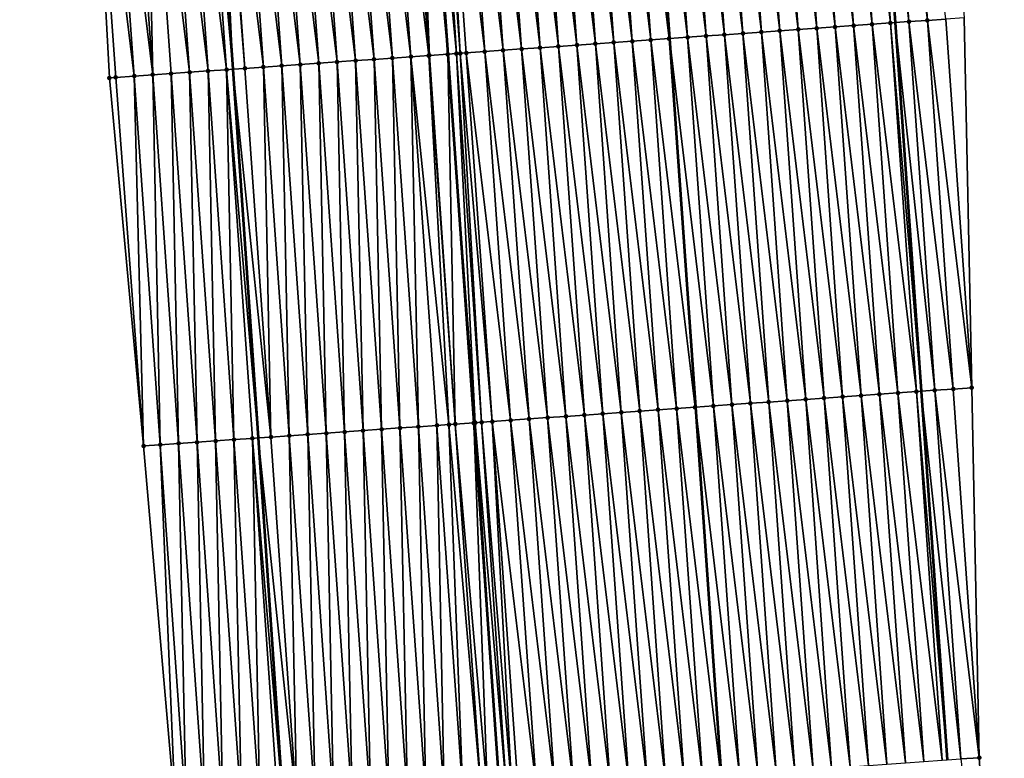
# Model space of a CAD drawing. Header units: feet. Extents: x 2010743 to 2022806, y 818705 to 837694.
# Tile 457 of 531: x 2011365 to 2011418, y 834913 to 834953. Entities that reach past the tile are written whole.
import ezdxf

# ---------------------------------------------------------------- set-up
doc = ezdxf.new("R2010")
doc.units = ezdxf.units.FT
doc.header["$MEASUREMENT"] = 0
for name, color, linetype, lineweight in [('EP_Travel Lane', 172, 'Continuous', 53), ('Road Shots', 141, 'Continuous', 100), ('STRIPING', 60, 'Continuous', 53)]:
    doc.layers.add(name, color=color, linetype=linetype, lineweight=lineweight)
doc.layers.add('I-77-MM17-21_NB-Surface-Border', color=7, linetype='Continuous')
doc.layers.add('I-77-MM17-21_NB-Surface-TIN', color=7, linetype='Continuous')

msp = doc.modelspace()

# ---------------------------------------------------------------- linework, layer by layer
at = {"layer": 'EP_Travel Lane'}
for points in [[(2011379.312, 835372.214, 318.371), (2011381.056, 835352.225, 318.031), (2011382.767, 835332.301, 317.694), (2011384.479, 835312.378, 317.312), (2011386.19, 835292.454, 316.967), (2011387.882, 835272.486, 316.613), (2011389.546, 835252.558, 316.264), (2011391.209, 835232.631, 315.902), (2011392.873, 835212.703, 315.569), (2011394.511, 835192.678, 315.213), (2011396.105, 835172.745, 314.846), (2011397.698, 835152.812, 314.476), (2011399.292, 835132.879, 314.135), (2011400.636, 835112.865, 313.791), (2011402.157, 835092.926, 313.419), (2011403.665, 835072.96, 313.042), (2011405.164, 835053.02, 312.71), (2011406.664, 835033.079, 312.361), (2011408.155, 835013.121, 312.006), (2011409.641, 834993.18, 311.649), (2011411.127, 834973.239, 311.263), (2011412.568, 834953.201, 310.905), (2011413.972, 834933.254, 310.525), (2011415.376, 834913.306, 310.196)], [(2011343.471, 835369.036, 318.673), (2011345.202, 835349.156, 318.333), (2011346.905, 835329.233, 317.953), (2011348.607, 835309.308, 317.598), (2011350.309, 835289.384, 317.24), (2011351.991, 835269.485, 316.885), (2011353.655, 835249.557, 316.548), (2011355.318, 835229.63, 316.166), (2011356.982, 835209.702, 315.817), (2011358.606, 835189.83, 315.464), (2011360.193, 835169.896, 315.119), (2011361.781, 835149.962, 314.759), (2011363.368, 835130.029, 314.388), (2011364.863, 835110.128, 314.021), (2011366.386, 835090.189, 313.681), (2011367.893, 835070.265, 313.337), (2011369.392, 835050.324, 312.984), (2011370.892, 835030.384, 312.62), (2011372.381, 835010.453, 312.287), (2011373.864, 834990.511, 311.941), (2011375.348, 834970.57, 311.56), (2011376.748, 834950.679, 311.193), (2011378.111, 834930.729, 310.823), (2011379.473, 834910.778, 310.478)]]:
    msp.add_polyline3d(points, dxfattribs=at)
at = {"layer": 'I-77-MM17-21_NB-Surface-Border', "color": 3, "linetype": 'Continuous', "lineweight": -3}
for points in [[(2011373.638, 834910.372, 310.299), (2011371.915, 834930.297, 310.642), (2011370.068, 834950.213, 310.995), (2011368.994, 834970.1, 311.378), (2011367.509, 834990.041, 311.738), (2011366.025, 835009.983, 312.086), (2011364.536, 835029.909, 312.431), (2011363.037, 835049.85, 312.781), (2011360.998, 835069.75, 313.11), (2011360.425, 835089.737, 313.503), (2011358.792, 835109.668, 313.849), (2011357.502, 835129.568, 314.203), (2011355.591, 835149.476, 314.562), (2011353.715, 835169.387, 314.903), (2011352.345, 835189.337, 315.276), (2011350.727, 835209.183, 315.635), (2011349.064, 835229.111, 315.98), (2011347.4, 835249.038, 316.356), (2011345.736, 835268.966, 316.708), (2011344.055, 835288.853, 317.055), (2011342.09, 835308.755, 317.397), (2011340.966, 835328.728, 317.775), (2011339.235, 835348.65, 318.143), (2011337.381, 835368.501, 318.484)], [(2011400.361, 835153.025, 314.383), (2011401.94, 835133.09, 314.039), (2011404.375, 835113.153, 313.643), (2011405.897, 835093.215, 313.262), (2011407.407, 835073.244, 312.898), (2011409.904, 835053.379, 312.512), (2011411.404, 835033.439, 312.17), (2011412.895, 835013.477, 311.815), (2011414.379, 834993.535, 311.467), (2011414.867, 834973.519, 311.119), (2011416.305, 834953.467, 310.75), (2011416.709, 834933.448, 310.428), (2011417.113, 834913.429, 310.133), (2011418.473, 834893.391, 309.778)]]:
    msp.add_polyline3d(points, dxfattribs=at)
at = {"layer": 'I-77-MM17-21_NB-Surface-TIN', "color": 128, "linetype": 'Continuous', "lineweight": -3}
for points in [[(2011413.312, 834953.254, 310.873), (2011411.875, 834973.295, 311.226), (2011411.127, 834973.239, 311.263)], [(2011414.31, 834953.325, 310.84), (2011412.872, 834973.37, 311.186), (2011411.875, 834973.295, 311.226)], [(2011413.312, 834953.254, 310.873), (2011414.31, 834953.325, 310.84), (2011411.875, 834973.295, 311.226)], [(2011414.31, 834953.325, 310.84), (2011415.307, 834953.396, 310.795), (2011412.872, 834973.37, 311.186)], [(2011406.33, 834952.76, 311.041), (2011404.895, 834972.772, 311.408), (2011403.897, 834972.697, 311.426)], [(2011407.327, 834952.831, 311.024), (2011405.892, 834972.846, 311.391), (2011404.895, 834972.772, 311.408)], [(2011406.33, 834952.76, 311.041), (2011407.327, 834952.831, 311.024), (2011404.895, 834972.772, 311.408)], [(2011408.325, 834952.901, 311.01), (2011406.889, 834972.921, 311.373), (2011405.892, 834972.846, 311.391)], [(2011407.327, 834952.831, 311.024), (2011408.325, 834952.901, 311.01), (2011405.892, 834972.846, 311.391)], [(2011409.322, 834952.971, 310.993), (2011407.886, 834972.996, 311.352), (2011406.889, 834972.921, 311.373)], [(2011408.325, 834952.901, 311.01), (2011409.322, 834952.971, 310.993), (2011406.889, 834972.921, 311.373)], [(2011410.32, 834953.042, 310.973), (2011408.884, 834973.07, 311.33), (2011407.886, 834972.996, 311.352)], [(2011409.322, 834952.971, 310.993), (2011410.32, 834953.042, 310.973), (2011407.886, 834972.996, 311.352)], [(2011411.317, 834953.112, 310.951), (2011409.881, 834973.145, 311.309), (2011408.884, 834973.07, 311.33)], [(2011410.32, 834953.042, 310.973), (2011411.317, 834953.112, 310.951), (2011408.884, 834973.07, 311.33)], [(2011412.315, 834953.183, 310.915), (2011410.878, 834973.22, 311.275), (2011409.881, 834973.145, 311.309)], [(2011411.317, 834953.112, 310.951), (2011412.315, 834953.183, 310.915), (2011409.881, 834973.145, 311.309)], [(2011410.878, 834973.22, 311.275), (2011412.568, 834953.201, 310.905), (2011411.127, 834973.239, 311.263)], [(2011412.315, 834953.183, 310.915), (2011412.568, 834953.201, 310.905), (2011410.878, 834973.22, 311.275)], [(2011413.312, 834953.254, 310.873), (2011411.127, 834973.239, 311.263), (2011412.568, 834953.201, 310.905)], [(2011399.347, 834952.267, 311.175), (2011397.914, 834972.25, 311.548), (2011396.917, 834972.175, 311.553)], [(2011400.345, 834952.338, 311.163), (2011398.911, 834972.324, 311.552), (2011397.914, 834972.25, 311.548)], [(2011399.347, 834952.267, 311.175), (2011400.345, 834952.338, 311.163), (2011397.914, 834972.25, 311.548)], [(2011398.911, 834972.324, 311.552), (2011400.361, 834952.339, 311.163), (2011398.928, 834972.325, 311.551)], [(2011400.345, 834952.338, 311.163), (2011400.361, 834952.339, 311.163), (2011398.911, 834972.324, 311.552)], [(2011401.342, 834952.408, 311.148), (2011399.909, 834972.399, 311.525), (2011398.928, 834972.325, 311.551)], [(2011401.342, 834952.408, 311.148), (2011398.928, 834972.325, 311.551), (2011400.361, 834952.339, 311.163)], [(2011402.34, 834952.478, 311.12), (2011400.906, 834972.474, 311.485), (2011399.909, 834972.399, 311.525)], [(2011401.342, 834952.408, 311.148), (2011402.34, 834952.478, 311.12), (2011399.909, 834972.399, 311.525)], [(2011403.337, 834952.549, 311.099), (2011401.903, 834972.548, 311.462), (2011400.906, 834972.474, 311.485)], [(2011402.34, 834952.478, 311.12), (2011403.337, 834952.549, 311.099), (2011400.906, 834972.474, 311.485)], [(2011404.335, 834952.619, 311.077), (2011402.9, 834972.623, 311.443), (2011401.903, 834972.548, 311.462)], [(2011403.337, 834952.549, 311.099), (2011404.335, 834952.619, 311.077), (2011401.903, 834972.548, 311.462)], [(2011405.332, 834952.69, 311.058), (2011403.897, 834972.697, 311.426), (2011402.9, 834972.623, 311.443)], [(2011404.335, 834952.619, 311.077), (2011405.332, 834952.69, 311.058), (2011402.9, 834972.623, 311.443)], [(2011405.332, 834952.69, 311.058), (2011406.33, 834952.76, 311.041), (2011403.897, 834972.697, 311.426)], [(2011392.364, 834951.774, 311.293), (2011390.934, 834971.728, 311.657), (2011389.936, 834971.654, 311.671)], [(2011393.362, 834951.845, 311.274), (2011391.931, 834971.803, 311.639), (2011390.934, 834971.728, 311.657)], [(2011392.364, 834951.774, 311.293), (2011393.362, 834951.845, 311.274), (2011390.934, 834971.728, 311.657)], [(2011394.359, 834951.915, 311.257), (2011392.928, 834971.877, 311.624), (2011391.931, 834971.803, 311.639)], [(2011393.362, 834951.845, 311.274), (2011394.359, 834951.915, 311.257), (2011391.931, 834971.803, 311.639)], [(2011395.357, 834951.986, 311.237), (2011393.925, 834971.952, 311.605), (2011392.928, 834971.877, 311.624)], [(2011394.359, 834951.915, 311.257), (2011395.357, 834951.986, 311.237), (2011392.928, 834971.877, 311.624)], [(2011396.355, 834952.056, 311.216), (2011394.923, 834972.026, 311.584), (2011393.925, 834971.952, 311.605)], [(2011395.357, 834951.986, 311.237), (2011396.355, 834952.056, 311.216), (2011393.925, 834971.952, 311.605)], [(2011397.352, 834952.127, 311.199), (2011395.92, 834972.101, 311.569), (2011394.923, 834972.026, 311.584)], [(2011396.355, 834952.056, 311.216), (2011397.352, 834952.127, 311.199), (2011394.923, 834972.026, 311.584)], [(2011398.35, 834952.197, 311.185), (2011396.917, 834972.175, 311.553), (2011395.92, 834972.101, 311.569)], [(2011397.352, 834952.127, 311.199), (2011398.35, 834952.197, 311.185), (2011395.92, 834972.101, 311.569)], [(2011398.35, 834952.197, 311.185), (2011399.347, 834952.267, 311.175), (2011396.917, 834972.175, 311.553)], [(2011385.382, 834951.284, 311.305), (2011383.953, 834971.208, 311.68), (2011382.956, 834971.134, 311.666)], [(2011386.379, 834951.353, 311.324), (2011384.95, 834971.282, 311.691), (2011383.953, 834971.208, 311.68)], [(2011385.382, 834951.284, 311.305), (2011386.379, 834951.353, 311.324), (2011383.953, 834971.208, 311.68)], [(2011387.343, 834951.421, 311.344), (2011385.948, 834971.356, 311.707), (2011384.95, 834971.282, 311.691)], [(2011386.379, 834951.353, 311.324), (2011387.343, 834951.421, 311.344), (2011384.95, 834971.282, 311.691)], [(2011387.377, 834951.423, 311.345), (2011386.53, 834971.399, 311.714), (2011385.948, 834971.356, 311.707)], [(2011387.343, 834951.421, 311.344), (2011387.377, 834951.423, 311.345), (2011385.948, 834971.356, 311.707)], [(2011386.53, 834971.399, 311.714), (2011388.374, 834951.493, 311.354), (2011386.945, 834971.43, 311.712)], [(2011387.377, 834951.423, 311.345), (2011388.374, 834951.493, 311.354), (2011386.53, 834971.399, 311.714)], [(2011388.843, 834951.526, 311.356), (2011387.562, 834971.476, 311.712), (2011386.945, 834971.43, 311.712)], [(2011388.843, 834951.526, 311.356), (2011386.945, 834971.43, 311.712), (2011388.374, 834951.493, 311.354)], [(2011389.044, 834951.54, 311.355), (2011387.942, 834971.504, 311.709), (2011387.562, 834971.476, 311.712)], [(2011388.843, 834951.526, 311.356), (2011389.044, 834951.54, 311.355), (2011387.562, 834971.476, 311.712)], [(2011390.369, 834951.634, 311.333), (2011388.939, 834971.579, 311.693), (2011387.942, 834971.504, 311.709)], [(2011389.044, 834951.54, 311.355), (2011389.372, 834951.563, 311.352), (2011387.942, 834971.504, 311.709)], [(2011389.372, 834951.563, 311.352), (2011390.369, 834951.634, 311.333), (2011387.942, 834971.504, 311.709)], [(2011391.367, 834951.704, 311.311), (2011389.936, 834971.654, 311.671), (2011388.939, 834971.579, 311.693)], [(2011390.369, 834951.634, 311.333), (2011391.367, 834951.704, 311.311), (2011388.939, 834971.579, 311.693)], [(2011391.367, 834951.704, 311.311), (2011392.364, 834951.774, 311.293), (2011389.936, 834971.654, 311.671)], [(2011378.399, 834950.794, 311.226), (2011376.972, 834970.69, 311.599), (2011375.975, 834970.616, 311.58)], [(2011379.396, 834950.864, 311.241), (2011377.969, 834970.764, 311.609), (2011376.972, 834970.69, 311.599)], [(2011378.399, 834950.794, 311.226), (2011379.396, 834950.864, 311.241), (2011376.972, 834970.69, 311.599)], [(2011380.394, 834950.934, 311.253), (2011378.967, 834970.838, 311.622), (2011377.969, 834970.764, 311.609)], [(2011379.396, 834950.864, 311.241), (2011380.394, 834950.934, 311.253), (2011377.969, 834970.764, 311.609)], [(2011381.391, 834951.004, 311.262), (2011379.964, 834970.912, 311.634), (2011378.967, 834970.838, 311.622)], [(2011380.394, 834950.934, 311.253), (2011381.391, 834951.004, 311.262), (2011378.967, 834970.838, 311.622)], [(2011382.389, 834951.074, 311.271), (2011380.961, 834970.986, 311.644), (2011379.964, 834970.912, 311.634)], [(2011381.391, 834951.004, 311.262), (2011382.389, 834951.074, 311.271), (2011379.964, 834970.912, 311.634)], [(2011383.387, 834951.144, 311.28), (2011381.959, 834971.06, 311.656), (2011380.961, 834970.986, 311.644)], [(2011382.389, 834951.074, 311.271), (2011383.387, 834951.144, 311.28), (2011380.961, 834970.986, 311.644)], [(2011384.384, 834951.214, 311.293), (2011382.956, 834971.134, 311.666), (2011381.959, 834971.06, 311.656)], [(2011383.387, 834951.144, 311.28), (2011384.384, 834951.214, 311.293), (2011381.959, 834971.06, 311.656)], [(2011384.384, 834951.214, 311.293), (2011385.382, 834951.284, 311.305), (2011382.956, 834971.134, 311.666)], [(2011371.416, 834950.307, 311.045), (2011369.991, 834970.173, 311.412), (2011368.994, 834970.1, 311.378)], [(2011370.068, 834950.213, 310.995), (2011370.418, 834950.238, 311.008), (2011368.994, 834970.1, 311.378)], [(2011370.418, 834950.238, 311.008), (2011371.416, 834950.307, 311.045), (2011368.994, 834970.1, 311.378)], [(2011372.413, 834950.377, 311.079), (2011370.989, 834970.247, 311.446), (2011369.991, 834970.173, 311.412)], [(2011371.416, 834950.307, 311.045), (2011372.413, 834950.377, 311.079), (2011369.991, 834970.173, 311.412)], [(2011372.413, 834950.377, 311.079), (2011371.986, 834970.321, 311.484), (2011370.989, 834970.247, 311.446)], [(2011374.409, 834950.516, 311.143), (2011372.983, 834970.394, 311.507), (2011371.986, 834970.321, 311.484)], [(2011372.413, 834950.377, 311.079), (2011373.411, 834950.446, 311.117), (2011371.986, 834970.321, 311.484)], [(2011373.411, 834950.446, 311.117), (2011374.409, 834950.516, 311.143), (2011371.986, 834970.321, 311.484)], [(2011375.406, 834950.585, 311.178), (2011373.98, 834970.468, 311.536), (2011372.983, 834970.394, 311.507)], [(2011374.409, 834950.516, 311.143), (2011375.406, 834950.585, 311.178), (2011372.983, 834970.394, 311.507)], [(2011376.404, 834950.655, 311.187), (2011374.978, 834970.542, 311.548), (2011373.98, 834970.468, 311.536)], [(2011375.406, 834950.585, 311.178), (2011376.404, 834950.655, 311.187), (2011373.98, 834970.468, 311.536)], [(2011374.978, 834970.542, 311.548), (2011376.748, 834950.679, 311.193), (2011375.348, 834970.57, 311.56)], [(2011376.404, 834950.655, 311.187), (2011376.748, 834950.679, 311.193), (2011374.978, 834970.542, 311.548)], [(2011375.817, 834970.604, 311.575), (2011375.348, 834970.57, 311.56), (2011376.748, 834950.679, 311.193)], [(2011377.401, 834950.725, 311.205), (2011375.975, 834970.616, 311.58), (2011375.817, 834970.604, 311.575)], [(2011377.401, 834950.725, 311.205), (2011375.817, 834970.604, 311.575), (2011376.748, 834950.679, 311.193)], [(2011377.401, 834950.725, 311.205), (2011378.399, 834950.794, 311.226), (2011375.975, 834970.616, 311.58)], [(2011412.719, 834933.165, 310.57), (2011411.317, 834953.112, 310.951), (2011410.32, 834953.042, 310.973)], [(2011413.716, 834933.236, 310.534), (2011412.315, 834953.183, 310.915), (2011411.317, 834953.112, 310.951)], [(2011412.719, 834933.165, 310.57), (2011413.716, 834933.236, 310.534), (2011411.317, 834953.112, 310.951)], [(2011412.315, 834953.183, 310.915), (2011413.972, 834933.254, 310.525), (2011412.568, 834953.201, 310.905)], [(2011413.716, 834933.236, 310.534), (2011413.972, 834933.254, 310.525), (2011412.315, 834953.183, 310.915)], [(2011414.714, 834933.307, 310.498), (2011413.312, 834953.254, 310.873), (2011412.568, 834953.201, 310.905)], [(2011414.714, 834933.307, 310.498), (2011412.568, 834953.201, 310.905), (2011413.972, 834933.254, 310.525)], [(2011415.711, 834933.377, 310.463), (2011414.31, 834953.325, 310.84), (2011413.312, 834953.254, 310.873)], [(2011414.714, 834933.307, 310.498), (2011415.711, 834933.377, 310.463), (2011413.312, 834953.254, 310.873)], [(2011416.709, 834933.448, 310.428), (2011415.307, 834953.396, 310.795), (2011414.31, 834953.325, 310.84)], [(2011415.711, 834933.377, 310.463), (2011416.709, 834933.448, 310.428), (2011414.31, 834953.325, 310.84)], [(2011416.709, 834933.448, 310.428), (2011416.305, 834953.467, 310.75), (2011415.307, 834953.396, 310.795)], [(2011404.739, 834932.602, 310.701), (2011403.337, 834952.549, 311.099), (2011402.34, 834952.478, 311.12)], [(2011405.736, 834932.673, 310.682), (2011404.335, 834952.619, 311.077), (2011403.337, 834952.549, 311.099)], [(2011404.739, 834932.602, 310.701), (2011405.736, 834932.673, 310.682), (2011403.337, 834952.549, 311.099)], [(2011406.734, 834932.743, 310.664), (2011405.332, 834952.69, 311.058), (2011404.335, 834952.619, 311.077)], [(2011405.736, 834932.673, 310.682), (2011406.734, 834932.743, 310.664), (2011404.335, 834952.619, 311.077)], [(2011407.731, 834932.813, 310.65), (2011406.33, 834952.76, 311.041), (2011405.332, 834952.69, 311.058)], [(2011406.734, 834932.743, 310.664), (2011407.731, 834932.813, 310.65), (2011405.332, 834952.69, 311.058)], [(2011408.729, 834932.884, 310.639), (2011407.327, 834952.831, 311.024), (2011406.33, 834952.76, 311.041)], [(2011407.731, 834932.813, 310.65), (2011408.729, 834932.884, 310.639), (2011406.33, 834952.76, 311.041)], [(2011409.726, 834932.954, 310.627), (2011408.325, 834952.901, 311.01), (2011407.327, 834952.831, 311.024)], [(2011408.729, 834932.884, 310.639), (2011409.726, 834932.954, 310.627), (2011407.327, 834952.831, 311.024)], [(2011410.724, 834933.024, 310.612), (2011409.322, 834952.971, 310.993), (2011408.325, 834952.901, 311.01)], [(2011409.726, 834932.954, 310.627), (2011410.724, 834933.024, 310.612), (2011408.325, 834952.901, 311.01)], [(2011411.721, 834933.095, 310.595), (2011410.32, 834953.042, 310.973), (2011409.322, 834952.971, 310.993)], [(2011410.724, 834933.024, 310.612), (2011411.721, 834933.095, 310.595), (2011409.322, 834952.971, 310.993)], [(2011411.721, 834933.095, 310.595), (2011412.719, 834933.165, 310.57), (2011410.32, 834953.042, 310.973)], [(2011396.758, 834932.039, 310.823), (2011395.357, 834951.986, 311.237), (2011394.359, 834951.915, 311.257)], [(2011397.756, 834932.11, 310.806), (2011396.355, 834952.056, 311.216), (2011395.357, 834951.986, 311.237)], [(2011396.758, 834932.039, 310.823), (2011397.756, 834932.11, 310.806), (2011395.357, 834951.986, 311.237)], [(2011398.754, 834932.18, 310.79), (2011397.352, 834952.127, 311.199), (2011396.355, 834952.056, 311.216)], [(2011397.756, 834932.11, 310.806), (2011398.754, 834932.18, 310.79), (2011396.355, 834952.056, 311.216)], [(2011399.751, 834932.25, 310.777), (2011398.35, 834952.197, 311.185), (2011397.352, 834952.127, 311.199)], [(2011398.754, 834932.18, 310.79), (2011399.751, 834932.25, 310.777), (2011397.352, 834952.127, 311.199)], [(2011400.749, 834932.321, 310.762), (2011399.347, 834952.267, 311.175), (2011398.35, 834952.197, 311.185)], [(2011399.751, 834932.25, 310.777), (2011400.749, 834932.321, 310.762), (2011398.35, 834952.197, 311.185)], [(2011401.746, 834932.391, 310.748), (2011400.345, 834952.338, 311.163), (2011399.347, 834952.267, 311.175)], [(2011400.749, 834932.321, 310.762), (2011401.746, 834932.391, 310.748), (2011399.347, 834952.267, 311.175)], [(2011400.345, 834952.338, 311.163), (2011401.762, 834932.392, 310.748), (2011400.361, 834952.339, 311.163)], [(2011401.746, 834932.391, 310.748), (2011401.762, 834932.392, 310.748), (2011400.345, 834952.338, 311.163)], [(2011402.744, 834932.461, 310.737), (2011401.342, 834952.408, 311.148), (2011400.361, 834952.339, 311.163)], [(2011402.744, 834932.461, 310.737), (2011400.361, 834952.339, 311.163), (2011401.762, 834932.392, 310.748)], [(2011403.741, 834932.532, 310.72), (2011402.34, 834952.478, 311.12), (2011401.342, 834952.408, 311.148)], [(2011402.744, 834932.461, 310.737), (2011403.741, 834932.532, 310.72), (2011401.342, 834952.408, 311.148)], [(2011403.741, 834932.532, 310.72), (2011404.739, 834932.602, 310.701), (2011402.34, 834952.478, 311.12)], [(2011388.778, 834931.476, 310.932), (2011388.374, 834951.493, 311.354), (2011387.377, 834951.423, 311.345)], [(2011389.856, 834931.552, 310.938), (2011388.843, 834951.526, 311.356), (2011388.374, 834951.493, 311.354)], [(2011389.856, 834931.552, 310.938), (2011388.374, 834951.493, 311.354), (2011389.776, 834931.546, 310.938)], [(2011388.778, 834931.476, 310.932), (2011389.776, 834931.546, 310.938), (2011388.374, 834951.493, 311.354)], [(2011390.201, 834931.576, 310.937), (2011389.044, 834951.54, 311.355), (2011388.843, 834951.526, 311.356)], [(2011389.856, 834931.552, 310.938), (2011390.201, 834931.576, 310.937), (2011388.843, 834951.526, 311.356)], [(2011390.773, 834931.617, 310.932), (2011389.372, 834951.563, 311.352), (2011389.044, 834951.54, 311.355)], [(2011390.201, 834931.576, 310.937), (2011390.773, 834931.617, 310.932), (2011389.044, 834951.54, 311.355)], [(2011391.771, 834931.687, 310.915), (2011390.369, 834951.634, 311.333), (2011389.372, 834951.563, 311.352)], [(2011390.773, 834931.617, 310.932), (2011391.771, 834931.687, 310.915), (2011389.372, 834951.563, 311.352)], [(2011392.768, 834931.757, 310.895), (2011391.367, 834951.704, 311.311), (2011390.369, 834951.634, 311.333)], [(2011391.771, 834931.687, 310.915), (2011392.768, 834931.757, 310.895), (2011390.369, 834951.634, 311.333)], [(2011393.766, 834931.828, 310.877), (2011392.364, 834951.774, 311.293), (2011391.367, 834951.704, 311.311)], [(2011392.768, 834931.757, 310.895), (2011393.766, 834931.828, 310.877), (2011391.367, 834951.704, 311.311)], [(2011394.763, 834931.898, 310.859), (2011393.362, 834951.845, 311.274), (2011392.364, 834951.774, 311.293)], [(2011393.766, 834931.828, 310.877), (2011394.763, 834931.898, 310.859), (2011392.364, 834951.774, 311.293)], [(2011395.761, 834931.969, 310.841), (2011394.359, 834951.915, 311.257), (2011393.362, 834951.845, 311.274)], [(2011394.763, 834931.898, 310.859), (2011395.761, 834931.969, 310.841), (2011393.362, 834951.845, 311.274)], [(2011395.761, 834931.969, 310.841), (2011396.758, 834932.039, 310.823), (2011394.359, 834951.915, 311.257)], [(2011380.798, 834930.917, 310.852), (2011380.394, 834950.934, 311.253), (2011379.396, 834950.864, 311.241)], [(2011381.795, 834930.987, 310.862), (2011381.391, 834951.004, 311.262), (2011380.394, 834950.934, 311.253)], [(2011380.798, 834930.917, 310.852), (2011381.795, 834930.987, 310.862), (2011380.394, 834950.934, 311.253)], [(2011382.793, 834931.057, 310.868), (2011382.389, 834951.074, 311.271), (2011381.391, 834951.004, 311.262)], [(2011381.795, 834930.987, 310.862), (2011382.793, 834931.057, 310.868), (2011381.391, 834951.004, 311.262)], [(2011383.791, 834931.127, 310.872), (2011383.387, 834951.144, 311.28), (2011382.389, 834951.074, 311.271)], [(2011382.793, 834931.057, 310.868), (2011383.791, 834931.127, 310.872), (2011382.389, 834951.074, 311.271)], [(2011384.788, 834931.197, 310.883), (2011384.384, 834951.214, 311.293), (2011383.387, 834951.144, 311.28)], [(2011383.791, 834931.127, 310.872), (2011384.788, 834931.197, 310.883), (2011383.387, 834951.144, 311.28)], [(2011385.786, 834931.267, 310.891), (2011385.382, 834951.284, 311.305), (2011384.384, 834951.214, 311.293)], [(2011384.788, 834931.197, 310.883), (2011385.786, 834931.267, 310.891), (2011384.384, 834951.214, 311.293)], [(2011386.783, 834931.337, 310.901), (2011386.379, 834951.353, 311.324), (2011385.382, 834951.284, 311.305)], [(2011385.786, 834931.267, 310.891), (2011386.783, 834931.337, 310.901), (2011385.382, 834951.284, 311.305)], [(2011388.432, 834931.452, 310.929), (2011387.343, 834951.421, 311.344), (2011386.379, 834951.353, 311.324)], [(2011386.783, 834931.337, 310.901), (2011387.781, 834931.407, 310.919), (2011386.379, 834951.353, 311.324)], [(2011387.781, 834931.407, 310.919), (2011388.432, 834931.452, 310.929), (2011386.379, 834951.353, 311.324)], [(2011388.778, 834931.476, 310.932), (2011387.377, 834951.423, 311.345), (2011387.343, 834951.421, 311.344)], [(2011388.432, 834931.452, 310.929), (2011388.778, 834931.476, 310.932), (2011387.343, 834951.421, 311.344)], [(2011373.815, 834930.429, 310.706), (2011373.411, 834950.446, 311.117), (2011372.413, 834950.377, 311.079)], [(2011374.812, 834930.499, 310.742), (2011374.409, 834950.516, 311.143), (2011373.411, 834950.446, 311.117)], [(2011373.815, 834930.429, 310.706), (2011374.812, 834930.499, 310.742), (2011373.411, 834950.446, 311.117)], [(2011375.81, 834930.568, 310.773), (2011375.406, 834950.585, 311.178), (2011374.409, 834950.516, 311.143)], [(2011374.812, 834930.499, 310.742), (2011375.81, 834930.568, 310.773), (2011374.409, 834950.516, 311.143)], [(2011376.808, 834930.638, 310.809), (2011376.404, 834950.655, 311.187), (2011375.406, 834950.585, 311.178)], [(2011375.81, 834930.568, 310.773), (2011376.808, 834930.638, 310.809), (2011375.406, 834950.585, 311.178)], [(2011376.404, 834950.655, 311.187), (2011378.111, 834930.729, 310.823), (2011376.748, 834950.679, 311.193)], [(2011377.805, 834930.707, 310.821), (2011378.111, 834930.729, 310.823), (2011376.404, 834950.655, 311.187)], [(2011376.808, 834930.638, 310.809), (2011377.805, 834930.707, 310.821), (2011376.404, 834950.655, 311.187)], [(2011378.803, 834930.777, 310.827), (2011377.401, 834950.725, 311.205), (2011376.748, 834950.679, 311.193)], [(2011378.803, 834930.777, 310.827), (2011376.748, 834950.679, 311.193), (2011378.111, 834930.729, 310.823)], [(2011378.803, 834930.777, 310.827), (2011378.399, 834950.794, 311.226), (2011377.401, 834950.725, 311.205)], [(2011379.8, 834930.847, 310.841), (2011379.396, 834950.864, 311.241), (2011378.399, 834950.794, 311.226)], [(2011378.803, 834930.777, 310.827), (2011379.8, 834930.847, 310.841), (2011378.399, 834950.794, 311.226)], [(2011379.8, 834930.847, 310.841), (2011380.798, 834930.917, 310.852), (2011379.396, 834950.864, 311.241)], [(2011371.915, 834930.297, 310.642), (2011370.418, 834950.238, 311.008), (2011370.068, 834950.213, 310.995)], [(2011371.915, 834930.297, 310.642), (2011371.416, 834950.307, 311.045), (2011370.418, 834950.238, 311.008)], [(2011372.817, 834930.36, 310.672), (2011372.413, 834950.377, 311.079), (2011371.416, 834950.307, 311.045)], [(2011371.915, 834930.297, 310.642), (2011372.817, 834930.36, 310.672), (2011371.416, 834950.307, 311.045)], [(2011372.817, 834930.36, 310.672), (2011373.815, 834930.429, 310.706), (2011372.413, 834950.377, 311.079)], [(2011417.113, 834913.429, 310.133), (2011415.711, 834933.377, 310.463), (2011414.714, 834933.307, 310.498)], [(2011417.113, 834913.429, 310.133), (2011416.709, 834933.448, 310.428), (2011415.711, 834933.377, 310.463)], [(2011409.133, 834912.865, 310.318), (2011407.731, 834932.813, 310.65), (2011406.734, 834932.743, 310.664)], [(2011410.13, 834912.935, 310.306), (2011408.729, 834932.884, 310.639), (2011407.731, 834932.813, 310.65)], [(2011409.133, 834912.865, 310.318), (2011410.13, 834912.935, 310.306), (2011407.731, 834932.813, 310.65)], [(2011411.128, 834913.006, 310.294), (2011409.726, 834932.954, 310.627), (2011408.729, 834932.884, 310.639)], [(2011410.13, 834912.935, 310.306), (2011411.128, 834913.006, 310.294), (2011408.729, 834932.884, 310.639)], [(2011412.125, 834913.076, 310.281), (2011410.724, 834933.024, 310.612), (2011409.726, 834932.954, 310.627)], [(2011411.128, 834913.006, 310.294), (2011412.125, 834913.076, 310.281), (2011409.726, 834932.954, 310.627)], [(2011413.123, 834913.147, 310.264), (2011411.721, 834933.095, 310.595), (2011410.724, 834933.024, 310.612)], [(2011412.125, 834913.076, 310.281), (2011413.123, 834913.147, 310.264), (2011410.724, 834933.024, 310.612)], [(2011414.12, 834913.217, 310.241), (2011412.719, 834933.165, 310.57), (2011411.721, 834933.095, 310.595)], [(2011413.123, 834913.147, 310.264), (2011414.12, 834913.217, 310.241), (2011411.721, 834933.095, 310.595)], [(2011415.118, 834913.288, 310.206), (2011413.716, 834933.236, 310.534), (2011412.719, 834933.165, 310.57)], [(2011414.12, 834913.217, 310.241), (2011415.118, 834913.288, 310.206), (2011412.719, 834933.165, 310.57)], [(2011413.716, 834933.236, 310.534), (2011415.376, 834913.306, 310.196), (2011413.972, 834933.254, 310.525)], [(2011415.118, 834913.288, 310.206), (2011415.376, 834913.306, 310.196), (2011413.716, 834933.236, 310.534)], [(2011416.115, 834913.359, 310.17), (2011414.714, 834933.307, 310.498), (2011413.972, 834933.254, 310.525)], [(2011416.115, 834913.359, 310.17), (2011413.972, 834933.254, 310.525), (2011415.376, 834913.306, 310.196)], [(2011416.115, 834913.359, 310.17), (2011417.113, 834913.429, 310.133), (2011414.714, 834933.307, 310.498)], [(2011402.15, 834912.373, 310.423), (2011400.749, 834932.321, 310.762), (2011399.751, 834932.25, 310.777)], [(2011403.148, 834912.443, 310.41), (2011401.746, 834932.391, 310.748), (2011400.749, 834932.321, 310.762)], [(2011402.15, 834912.373, 310.423), (2011403.148, 834912.443, 310.41), (2011400.749, 834932.321, 310.762)], [(2011401.746, 834932.391, 310.748), (2011403.163, 834912.444, 310.41), (2011401.762, 834932.392, 310.748)], [(2011403.148, 834912.443, 310.41), (2011403.163, 834912.444, 310.41), (2011401.746, 834932.391, 310.748)], [(2011404.145, 834912.513, 310.407), (2011402.744, 834932.461, 310.737), (2011401.762, 834932.392, 310.748)], [(2011404.145, 834912.513, 310.407), (2011401.762, 834932.392, 310.748), (2011403.163, 834912.444, 310.41)], [(2011405.143, 834912.584, 310.387), (2011403.741, 834932.532, 310.72), (2011402.744, 834932.461, 310.737)], [(2011404.145, 834912.513, 310.407), (2011405.143, 834912.584, 310.387), (2011402.744, 834932.461, 310.737)], [(2011406.14, 834912.654, 310.366), (2011404.739, 834932.602, 310.701), (2011403.741, 834932.532, 310.72)], [(2011405.143, 834912.584, 310.387), (2011406.14, 834912.654, 310.366), (2011403.741, 834932.532, 310.72)], [(2011407.138, 834912.724, 310.348), (2011405.736, 834932.673, 310.682), (2011404.739, 834932.602, 310.701)], [(2011406.14, 834912.654, 310.366), (2011407.138, 834912.724, 310.348), (2011404.739, 834932.602, 310.701)], [(2011408.135, 834912.795, 310.332), (2011406.734, 834932.743, 310.664), (2011405.736, 834932.673, 310.682)], [(2011407.138, 834912.724, 310.348), (2011408.135, 834912.795, 310.332), (2011405.736, 834932.673, 310.682)], [(2011408.135, 834912.795, 310.332), (2011409.133, 834912.865, 310.318), (2011406.734, 834932.743, 310.664)], [(2011394.17, 834911.809, 310.558), (2011392.768, 834931.757, 310.895), (2011391.771, 834931.687, 310.915)], [(2011395.168, 834911.88, 310.538), (2011393.766, 834931.828, 310.877), (2011392.768, 834931.757, 310.895)], [(2011394.17, 834911.809, 310.558), (2011395.168, 834911.88, 310.538), (2011392.768, 834931.757, 310.895)], [(2011396.165, 834911.95, 310.521), (2011394.763, 834931.898, 310.859), (2011393.766, 834931.828, 310.877)], [(2011395.168, 834911.88, 310.538), (2011396.165, 834911.95, 310.521), (2011393.766, 834931.828, 310.877)], [(2011397.163, 834912.021, 310.503), (2011395.761, 834931.969, 310.841), (2011394.763, 834931.898, 310.859)], [(2011396.165, 834911.95, 310.521), (2011397.163, 834912.021, 310.503), (2011394.763, 834931.898, 310.859)], [(2011398.16, 834912.091, 310.483), (2011396.758, 834932.039, 310.823), (2011395.761, 834931.969, 310.841)], [(2011397.163, 834912.021, 310.503), (2011398.16, 834912.091, 310.483), (2011395.761, 834931.969, 310.841)], [(2011399.158, 834912.162, 310.464), (2011397.756, 834932.11, 310.806), (2011396.758, 834932.039, 310.823)], [(2011398.16, 834912.091, 310.483), (2011399.158, 834912.162, 310.464), (2011396.758, 834932.039, 310.823)], [(2011400.155, 834912.232, 310.451), (2011398.754, 834932.18, 310.79), (2011397.756, 834932.11, 310.806)], [(2011399.158, 834912.162, 310.464), (2011400.155, 834912.232, 310.451), (2011397.756, 834932.11, 310.806)], [(2011401.153, 834912.302, 310.44), (2011399.751, 834932.25, 310.777), (2011398.754, 834932.18, 310.79)], [(2011400.155, 834912.232, 310.451), (2011401.153, 834912.302, 310.44), (2011398.754, 834932.18, 310.79)], [(2011401.153, 834912.302, 310.44), (2011402.15, 834912.373, 310.423), (2011399.751, 834932.25, 310.777)], [(2011386.19, 834911.249, 310.538), (2011385.786, 834931.267, 310.891), (2011384.788, 834931.197, 310.883)], [(2011387.187, 834911.319, 310.545), (2011386.783, 834931.337, 310.901), (2011385.786, 834931.267, 310.891)], [(2011386.19, 834911.249, 310.538), (2011387.187, 834911.319, 310.545), (2011385.786, 834931.267, 310.891)], [(2011388.185, 834911.389, 310.555), (2011387.781, 834931.407, 310.919), (2011386.783, 834931.337, 310.901)], [(2011387.187, 834911.319, 310.545), (2011388.185, 834911.389, 310.555), (2011386.783, 834931.337, 310.901)], [(2011389.182, 834911.459, 310.57), (2011388.432, 834931.452, 310.929), (2011387.781, 834931.407, 310.919)], [(2011388.185, 834911.389, 310.555), (2011389.182, 834911.459, 310.57), (2011387.781, 834931.407, 310.919)], [(2011390.18, 834911.528, 310.592), (2011388.778, 834931.476, 310.932), (2011388.432, 834931.452, 310.929)], [(2011389.182, 834911.459, 310.57), (2011390.18, 834911.528, 310.592), (2011388.432, 834931.452, 310.929)], [(2011390.524, 834911.553, 310.596), (2011389.776, 834931.546, 310.938), (2011388.778, 834931.476, 310.932)], [(2011390.18, 834911.528, 310.592), (2011390.524, 834911.553, 310.596), (2011388.778, 834931.476, 310.932)], [(2011389.856, 834931.552, 310.938), (2011389.776, 834931.546, 310.938), (2011391.178, 834911.598, 310.599)], [(2011390.524, 834911.553, 310.596), (2011391.178, 834911.598, 310.599), (2011389.776, 834931.546, 310.938)], [(2011391.552, 834911.625, 310.6), (2011390.201, 834931.576, 310.937), (2011389.856, 834931.552, 310.938)], [(2011391.552, 834911.625, 310.6), (2011389.856, 834931.552, 310.938), (2011391.178, 834911.598, 310.599)], [(2011391.843, 834911.645, 310.599), (2011390.773, 834931.617, 310.932), (2011390.201, 834931.576, 310.937)], [(2011391.552, 834911.625, 310.6), (2011391.843, 834911.645, 310.599), (2011390.201, 834931.576, 310.937)], [(2011393.173, 834911.739, 310.581), (2011391.771, 834931.687, 310.915), (2011390.773, 834931.617, 310.932)], [(2011391.843, 834911.645, 310.599), (2011392.175, 834911.669, 310.597), (2011390.773, 834931.617, 310.932)], [(2011392.175, 834911.669, 310.597), (2011393.173, 834911.739, 310.581), (2011390.773, 834931.617, 310.932)], [(2011393.173, 834911.739, 310.581), (2011394.17, 834911.809, 310.558), (2011391.771, 834931.687, 310.915)], [(2011378.209, 834910.69, 310.454), (2011377.805, 834930.707, 310.821), (2011376.808, 834930.638, 310.809)], [(2011377.805, 834930.707, 310.821), (2011379.473, 834910.778, 310.478), (2011378.111, 834930.729, 310.823)], [(2011379.207, 834910.76, 310.476), (2011379.473, 834910.778, 310.478), (2011377.805, 834930.707, 310.821)], [(2011378.209, 834910.69, 310.454), (2011379.207, 834910.76, 310.476), (2011377.805, 834930.707, 310.821)], [(2011380.204, 834910.83, 310.484), (2011378.803, 834930.777, 310.827), (2011378.111, 834930.729, 310.823)], [(2011380.204, 834910.83, 310.484), (2011378.111, 834930.729, 310.823), (2011379.473, 834910.778, 310.478)], [(2011380.204, 834910.83, 310.484), (2011379.8, 834930.847, 310.841), (2011378.803, 834930.777, 310.827)], [(2011381.202, 834910.899, 310.495), (2011380.798, 834930.917, 310.852), (2011379.8, 834930.847, 310.841)], [(2011380.204, 834910.83, 310.484), (2011381.202, 834910.899, 310.495), (2011379.8, 834930.847, 310.841)], [(2011382.199, 834910.969, 310.505), (2011381.795, 834930.987, 310.862), (2011380.798, 834930.917, 310.852)], [(2011381.202, 834910.899, 310.495), (2011382.199, 834910.969, 310.505), (2011380.798, 834930.917, 310.852)], [(2011383.197, 834911.039, 310.515), (2011382.793, 834931.057, 310.868), (2011381.795, 834930.987, 310.862)], [(2011382.199, 834910.969, 310.505), (2011383.197, 834911.039, 310.515), (2011381.795, 834930.987, 310.862)], [(2011384.195, 834911.109, 310.523), (2011383.791, 834931.127, 310.872), (2011382.793, 834931.057, 310.868)], [(2011383.197, 834911.039, 310.515), (2011384.195, 834911.109, 310.523), (2011382.793, 834931.057, 310.868)], [(2011385.192, 834911.179, 310.532), (2011384.788, 834931.197, 310.883), (2011383.791, 834931.127, 310.872)], [(2011384.195, 834911.109, 310.523), (2011385.192, 834911.179, 310.532), (2011383.791, 834931.127, 310.872)], [(2011385.192, 834911.179, 310.532), (2011386.19, 834911.249, 310.538), (2011384.788, 834931.197, 310.883)], [(2011373.638, 834910.372, 310.299), (2011372.817, 834930.36, 310.672), (2011371.915, 834930.297, 310.642)], [(2011374.219, 834910.412, 310.318), (2011373.815, 834930.429, 310.706), (2011372.817, 834930.36, 310.672)], [(2011374.219, 834910.412, 310.318), (2011372.817, 834930.36, 310.672), (2011373.638, 834910.372, 310.299)], [(2011375.216, 834910.482, 310.352), (2011374.812, 834930.499, 310.742), (2011373.815, 834930.429, 310.706)], [(2011375.216, 834910.482, 310.352), (2011373.815, 834930.429, 310.706), (2011374.219, 834910.412, 310.318)], [(2011376.214, 834910.551, 310.386), (2011375.81, 834930.568, 310.773), (2011374.812, 834930.499, 310.742)], [(2011375.216, 834910.482, 310.352), (2011376.214, 834910.551, 310.386), (2011374.812, 834930.499, 310.742)], [(2011377.212, 834910.62, 310.418), (2011376.808, 834930.638, 310.809), (2011375.81, 834930.568, 310.773)], [(2011376.214, 834910.551, 310.386), (2011377.212, 834910.62, 310.418), (2011375.81, 834930.568, 310.773)], [(2011377.212, 834910.62, 310.418), (2011378.209, 834910.69, 310.454), (2011376.808, 834930.638, 310.809)], [(2011416.115, 834913.359, 310.17), (2011418.473, 834893.391, 309.778), (2011417.113, 834913.429, 310.133)]]:
    msp.add_3dface(points, dxfattribs=at)
at = {"layer": 'Road Shots', "lineweight": 100}
for p in [(2011411.317, 834953.112, 310.951), (2011412.315, 834953.183, 310.915), (2011413.312, 834953.254, 310.873), (2011414.31, 834953.325, 310.84), (2011403.337, 834952.549, 311.099), (2011404.335, 834952.619, 311.077), (2011405.332, 834952.69, 311.058), (2011406.33, 834952.76, 311.041), (2011407.327, 834952.831, 311.024), (2011408.325, 834952.901, 311.01), (2011409.322, 834952.971, 310.993), (2011410.32, 834953.042, 310.973), (2011395.357, 834951.986, 311.237), (2011396.355, 834952.056, 311.216), (2011397.352, 834952.127, 311.199), (2011398.35, 834952.197, 311.185), (2011399.347, 834952.267, 311.175), (2011400.345, 834952.338, 311.163), (2011401.342, 834952.408, 311.148), (2011402.34, 834952.478, 311.12), (2011388.374, 834951.493, 311.354), (2011388.843, 834951.526, 311.356), (2011389.044, 834951.54, 311.355), (2011389.372, 834951.563, 311.352), (2011390.369, 834951.634, 311.333), (2011391.367, 834951.704, 311.311), (2011392.364, 834951.774, 311.293), (2011393.362, 834951.845, 311.274), (2011394.359, 834951.915, 311.257), (2011380.394, 834950.934, 311.253), (2011381.391, 834951.004, 311.262), (2011382.389, 834951.074, 311.271), (2011383.387, 834951.144, 311.28), (2011384.384, 834951.214, 311.293), (2011385.382, 834951.284, 311.305), (2011386.379, 834951.353, 311.324), (2011387.343, 834951.421, 311.344), (2011387.377, 834951.423, 311.345), (2011373.411, 834950.446, 311.117), (2011374.409, 834950.516, 311.143), (2011375.406, 834950.585, 311.178), (2011376.404, 834950.655, 311.187), (2011377.401, 834950.725, 311.205), (2011378.399, 834950.794, 311.226), (2011379.396, 834950.864, 311.241), (2011370.068, 834950.213, 310.995), (2011370.418, 834950.238, 311.008), (2011371.416, 834950.307, 311.045), (2011372.413, 834950.377, 311.079), (2011415.711, 834933.377, 310.463), (2011416.709, 834933.448, 310.428), (2011407.731, 834932.813, 310.65), (2011408.729, 834932.884, 310.639), (2011409.726, 834932.954, 310.627), (2011410.724, 834933.024, 310.612), (2011411.721, 834933.095, 310.595), (2011412.719, 834933.165, 310.57), (2011413.716, 834933.236, 310.534), (2011414.714, 834933.307, 310.498), (2011400.749, 834932.321, 310.762), (2011401.746, 834932.391, 310.748), (2011402.744, 834932.461, 310.737), (2011403.741, 834932.532, 310.72), (2011404.739, 834932.602, 310.701), (2011405.736, 834932.673, 310.682), (2011406.734, 834932.743, 310.664), (2011392.768, 834931.757, 310.895), (2011393.766, 834931.828, 310.877), (2011394.763, 834931.898, 310.859), (2011395.761, 834931.969, 310.841), (2011396.758, 834932.039, 310.823), (2011397.756, 834932.11, 310.806), (2011398.754, 834932.18, 310.79), (2011399.751, 834932.25, 310.777), (2011385.786, 834931.267, 310.891), (2011386.783, 834931.337, 310.901), (2011387.781, 834931.407, 310.919), (2011388.432, 834931.452, 310.929), (2011388.778, 834931.476, 310.932), (2011389.776, 834931.546, 310.938), (2011389.856, 834931.552, 310.938), (2011390.201, 834931.576, 310.937), (2011390.773, 834931.617, 310.932), (2011391.771, 834931.687, 310.915), (2011377.805, 834930.707, 310.821), (2011378.803, 834930.777, 310.827), (2011379.8, 834930.847, 310.841), (2011380.798, 834930.917, 310.852), (2011381.795, 834930.987, 310.862), (2011382.793, 834931.057, 310.868), (2011383.791, 834931.127, 310.872), (2011384.788, 834931.197, 310.883), (2011371.915, 834930.297, 310.642), (2011372.817, 834930.36, 310.672), (2011373.815, 834930.429, 310.706), (2011374.812, 834930.499, 310.742), (2011375.81, 834930.568, 310.773), (2011376.808, 834930.638, 310.809), (2011417.113, 834913.429, 310.133)]:
    msp.add_point(p, dxfattribs=at)
at = {"layer": 'STRIPING'}
for points in [[(2011367.114, 835371.13, 318.596), (2011368.851, 835351.178, 318.26), (2011370.553, 835331.254, 317.897), (2011372.255, 835311.33, 317.535), (2011373.957, 835291.405, 317.184), (2011375.643, 835271.46, 316.824), (2011377.307, 835251.533, 316.463), (2011378.97, 835231.606, 316.097), (2011380.634, 835211.678, 315.765), (2011382.265, 835191.705, 315.415), (2011383.853, 835171.771, 315.061), (2011385.44, 835151.837, 314.713), (2011387.027, 835131.904, 314.35), (2011388.438, 835111.93, 313.975), (2011389.961, 835091.991, 313.62), (2011391.469, 835072.039, 313.284), (2011392.968, 835052.098, 312.948), (2011394.467, 835032.157, 312.594), (2011395.957, 835012.209, 312.246), (2011397.442, 834992.267, 311.877), (2011398.928, 834972.325, 311.551), (2011400.361, 834952.339, 311.163), (2011401.762, 834932.392, 310.748), (2011403.163, 834912.444, 310.41)], [(2011355.15, 835370.068, 318.802), (2011356.884, 835350.152, 318.461), (2011358.586, 835330.228, 318.087), (2011360.288, 835310.304, 317.734), (2011361.991, 835290.38, 317.375), (2011363.674, 835270.458, 317.021), (2011365.338, 835250.53, 316.673), (2011367.002, 835230.603, 316.298), (2011368.665, 835210.675, 315.965), (2011370.289, 835190.753, 315.611), (2011371.868, 835170.818, 315.255), (2011373.447, 835150.884, 314.908), (2011375.026, 835130.949, 314.546), (2011376.457, 835111.011, 314.167), (2011377.98, 835091.072, 313.818), (2011379.487, 835071.134, 313.486), (2011380.986, 835051.194, 313.132), (2011382.486, 835031.253, 312.776), (2011383.976, 835011.313, 312.433), (2011385.46, 834991.372, 312.063), (2011386.945, 834971.43, 311.712), (2011388.374, 834951.493, 311.354), (2011389.776, 834931.546, 310.938), (2011391.178, 834911.598, 310.599)]]:
    msp.add_polyline3d(points, dxfattribs=at)

doc.saveas('drawing.dxf')
